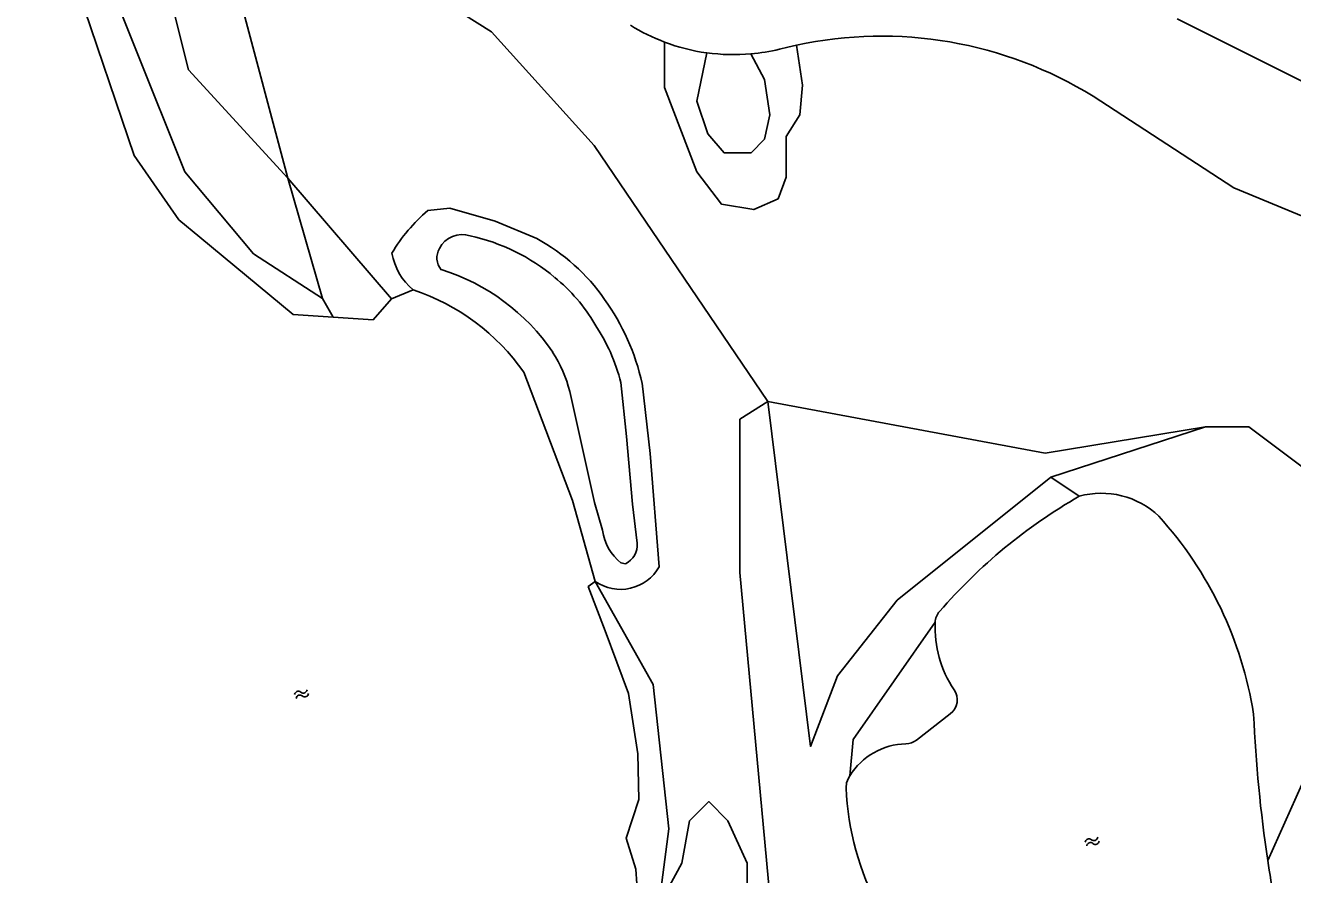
# Model space of a CAD drawing. Extents: x 124000 to 128010, y 398999 to 403000.
# Drawn here: x 127176.6 to 127318.3, y 399336.5 to 399431.5 of the extents above; entities that cross this region are included whole.
import ezdxf

# ---------------------------------------------------------------- set-up
doc = ezdxf.new("R2010")
doc.units = 0
for name, color, linetype in [('gg-knt-BGT kruinlijn', 7, 'Continuous'), ('gg-knt-bovenkant onderkant talud', 7, 'Continuous'), ('gg-kntw-bovenkant insteek waterloop', 7, 'Continuous'), ('gt-grn-groengrens', 7, 'Continuous'), ('gt-symb-watersymbool', 7, 'Continuous')]:
    doc.layers.add(name, color=color, linetype=linetype)

# ---------------------------------------------------------------- blocks, each defined once
blk = doc.blocks.new('gt0-WA')
at = {"layer": 'gt-symb-watersymbool'}
for centre, start, end in [((-0.32, 0.02), 28.0725, 151.9275), ((0.43, 0.42), 208.0725, 331.9275), ((-0.32, -0.43), 28.0725, 151.9275), ((0.43, -0.03), 208.0725, 331.9275)]:
    blk.add_arc(centre, 0.425, start, end, dxfattribs=at)

msp = doc.modelspace()

# ---------------------------------------------------------------- linework, layer by layer
at = {"layer": 'gg-knt-BGT kruinlijn'}
msp.add_line((127243.69, 399371.25), (127243.21, 399371.35), dxfattribs=at)
for points in [[(127243.2, 399391.52), (127243.83, 399385.49), (127244.51, 399377.93), (127245.01, 399373.57)], [(127241.14, 399375.01), (127240.26, 399378.12), (127237.48, 399390.52)]]:
    msp.add_lwpolyline(points, dxfattribs=at)
for centre, radius, start, end in [((127225.44, 399405.21), 2.86, 71.9391, 152.5563), ((127221.8, 399386.74), 21.66, 49.7893, 77.9319), ((127224.68, 399405.47), 2.06, 149.313, 220.0071), ((127216.17, 399381.75), 23.45, 34.2015, 72.7967), ((127223.59, 399388.28), 19.34, 30.3559, 50.8918), ((127222.84, 399386.32), 21.01, 14.3151, 33.9221), ((127223.64, 399387.13), 14.24, 13.7799, 33.2058), ((127246.62, 399375.69), 5.52, 187.0802, 231.8623), ((127242.69, 399373.36), 2.33, 295.455, 5.1032)]:
    msp.add_arc(centre, radius, start, end, dxfattribs=at)
at = {"layer": 'gg-knt-bovenkant onderkant talud'}
for points in [[(127233.8, 399407.62), (127229.12, 399409.57), (127224.06, 399411.01), (127221.61, 399410.75)], [(127247.47, 399370.92), (127246.46, 399383.58), (127245.57, 399391.44)]]:
    msp.add_lwpolyline(points, dxfattribs=at)
for centre, radius, start, end in [((127233.27, 399396.77), 18.2, 129.8382, 149.5324), ((127223.01, 399387.97), 22.42, 34.9986, 61.2387), ((127224.36, 399407.18), 6.88, 189.9012, 230.4386), ((127220.58, 399385.9), 25.59, 12.4909, 35.6627), ((127243.16, 399373.35), 4.95, 235.1912, 330.5152)]:
    msp.add_arc(centre, radius, start, end, dxfattribs=at)
at = {"layer": 'gg-kntw-bovenkant insteek waterloop'}
for p, q in [((127217.55, 399400.88), (127219.98, 399401.88)), ((127276.24, 399351.54), (127280.03, 399354.48)), ((127268.65, 399347.28), (127268.81, 399347.56))]:
    msp.add_line(p, q, dxfattribs=at)
for points in [[(127161.05, 399469.7), (127167.92, 399461.87), (127170.92, 399456.44), (127173.14, 399449.97), (127179.93, 399441.99), (127182.54, 399435.3), (127188.77, 399416.92), (127193.77, 399409.7), (127196.11, 399407.77)], [(127305.39, 399432.2), (127331.86, 399418.96), (127348.75, 399413.31), (127353.98, 399407.88), (127369.79, 399358.15)], [(127260.93, 399428.79), (127261.88, 399429.03), (127262.83, 399429.25)], [(127338.07, 399403.61), (127329.23, 399406.05), (127311.76, 399413.31), (127296.01, 399423.53)], [(127196.11, 399407.77), (127206.56, 399399.14), (127211.02, 399398.84)], [(127211.02, 399398.84), (127215.48, 399398.54), (127217.55, 399400.88)], [(127232.33, 399392.67), (127237.77, 399378.34), (127240.33, 399369.29)], [(127240.33, 399369.29), (127239.55, 399368.71), (127241.44, 399363.76)], [(127241.44, 399363.76), (127244.03, 399356.77), (127245.09, 399350.03), (127245.19, 399344.9), (127243.79, 399340.59), (127244.85, 399337.11), (127244.99, 399335.49), (127244.94, 399333.87)], [(127268.65, 399347.28), (127268.44, 399346.77), (127268.39, 399346.22)]]:
    msp.add_lwpolyline(points, dxfattribs=at)
for centre, radius, start, end in [((127255.82, 399450.18), 21.99, 238.3152, 249.3655), ((127255.81, 399450.17), 21.99, 249.3804, 262.0844), ((127272.33, 399385.23), 45.03, 58.2789, 102.1747), ((127255.82, 399450.24), 22.05, 262.1015, 274.9793), ((127255.8, 399450.24), 22.05, 275.0305, 283.452), ((127212.39, 399378.81), 24.28, 34.8108, 71.8063), ((127324.8, 399326.13), 60.8, 119.9422, 139.111), ((127296.93, 399369.8), 9.35, 46.5584, 105.3842), ((127271.61, 399347.77), 42.87, 8.9565, 42.2344), ((127280.34, 399364.62), 2, 139.0413, 177.16), ((127290.63, 399364.1), 12.3, 177.1345, 214.2189), ((127278.81, 399356.06), 2, 307.7502, 34.1915), ((127472.27, 399361.38), 158.46, 182.5089, 188.4544), ((127275.02, 399353.13), 2, 271.2589, 307.6974), ((127275.23, 399343.57), 7.56, 91.3055, 148.1507), ((127299.24, 399347.42), 30.87, 182.2379, 208.5179), ((127472.32, 399361.42), 158.51, 188.4653, 191.6813)]:
    msp.add_arc(centre, radius, start, end, dxfattribs=at)
at = {"layer": 'gt-grn-groengrens'}
for p, q in [((127198.1, 399443.87), (127205.95, 399414.37)), ((127205.95, 399414.37), (127217.55, 399400.88)), ((127205.95, 399414.37), (127209.84, 399400.94)), ((127209.84, 399400.94), (127211.02, 399398.84)), ((127308.58, 399386.56), (127291.28, 399380.95)), ((127291.28, 399380.95), (127294.45, 399378.81))]:
    msp.add_line(p, q, dxfattribs=at)
for points in [[(127174.86, 399457.98), (127178.49, 399448.29), (127183.33, 399442.85), (127194.43, 399415.09), (127202.09, 399405.93), (127209.84, 399400.94)], [(127205.72, 399441.64), (127217.22, 399438), (127228.71, 399430.74), (127240.21, 399418.03), (127259.61, 399389.42)], [(127205.95, 399414.37), (127194.83, 399426.5), (127192.41, 399436.19)], [(127262.83, 399429.25), (127263.5, 399424.79), (127263.2, 399421.46), (127261.69, 399419.04), (127261.69, 399414.5), (127260.78, 399412.08), (127258.06, 399410.87), (127254.43, 399411.48), (127251.67, 399415.09), (127248.07, 399424.52), (127248.07, 399429.6)], [(127252.79, 399428.4), (127251.7, 399422.97), (127252.91, 399419.34), (127254.73, 399417.22), (127257.75, 399417.22), (127259.27, 399418.74), (127259.87, 399421.46), (127259.27, 399425.4), (127257.73, 399428.27)], [(127260.9, 399322.83), (127256.51, 399370.29), (127256.51, 399387.43), (127259.61, 399389.42)], [(127259.61, 399389.42), (127290.64, 399383.64), (127308.58, 399386.56)], [(127259.61, 399389.42), (127264.4, 399350.85), (127267.43, 399358.72), (127274.09, 399367.19), (127291.28, 399380.95)], [(127308.58, 399386.56), (127313.42, 399386.56), (127323.1, 399379.3), (127323.75, 399378.84)], [(127323.75, 399378.84), (127324.92, 399364.41), (127321.26, 399350.82), (127315.54, 399338.08)], [(127247.43, 399333.07), (127248.57, 399341.63), (127246.8, 399357.78), (127240.33, 399369.29)], [(127278.35, 399364.72), (127269.17, 399351.62), (127268.81, 399347.56)], [(127247.43, 399333.07), (127250.01, 399337.8), (127250.87, 399342.53), (127253.02, 399344.67), (127255.17, 399342.53), (127257.31, 399337.8), (127257.31, 399333.5), (127259.46, 399327.49), (127260.9, 399322.83)]]:
    msp.add_lwpolyline(points, dxfattribs=at)

# ---------------------------------------------------------------- block references
at = {"layer": 'gt-symb-watersymbool'}
for p, rotation in [((127207.43, 399356.68), 21.588652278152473), ((127295.85, 399340.18), 21.663039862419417)]:
    msp.add_blockref('gt0-WA', p, dxfattribs=dict(at, rotation=rotation))

doc.saveas('drawing.dxf')
